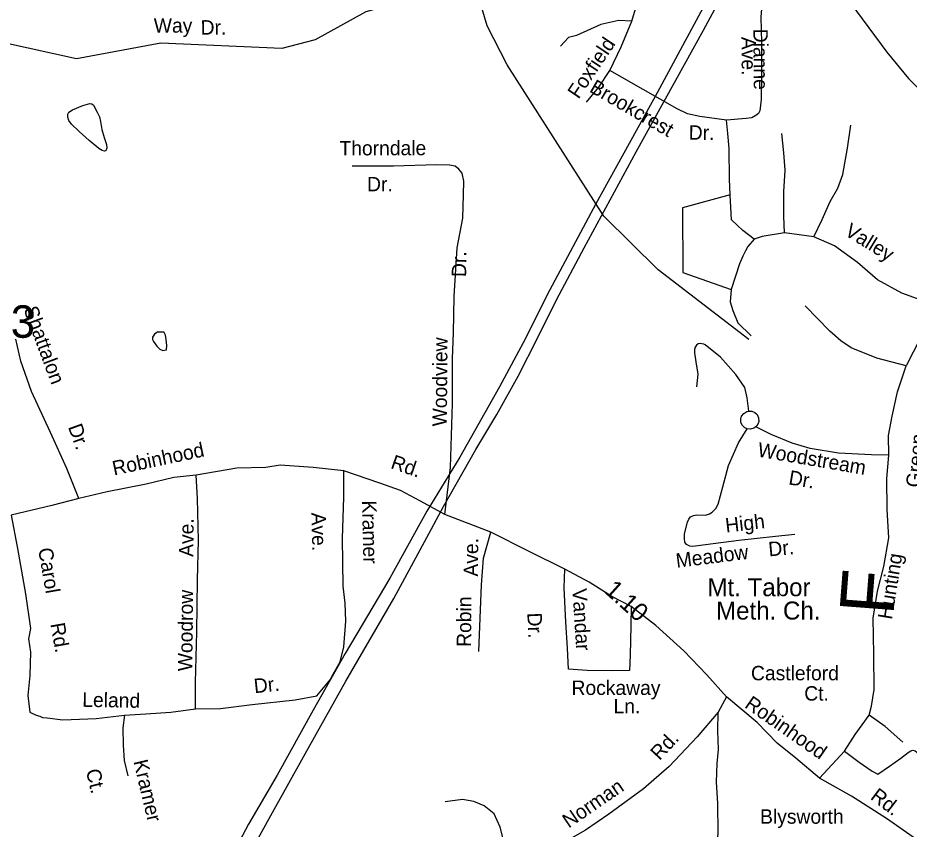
# Model space of a CAD drawing. Extents: x 1551653 to 1702041, y 811336 to 920032.
# Drawn here: x 1606474 to 1610530, y 864827 to 868518 of the extents above; entities that cross this region are included whole.
import ezdxf

# ---------------------------------------------------------------- set-up
doc = ezdxf.new("R2010")
doc.units = 0
for name, color, linetype in [('Old_Level_10', 7, 'Continuous'), ('Old_Level_11', 7, 'Continuous'), ('Old_Level_17', 7, 'Continuous'), ('Old_Level_22', 7, 'Continuous'), ('Old_Level_32', 7, 'Continuous'), ('Old_Level_35', 7, 'Continuous'), ('Old_Level_56', 7, 'Continuous'), ('Old_Level_59', 7, 'Continuous'), ('Old_Level_62', 7, 'Continuous'), ('Old_Level_8', 7, 'Continuous')]:
    doc.layers.add(name, color=color, linetype=linetype)

msp = doc.modelspace()

# ---------------------------------------------------------------- linework, layer by layer
at = {"layer": 'Old_Level_10'}
for p, q in [((1609285.914, 865684.138), (1609285.914, 865684.138)), ((1610440.028, 865301.367), (1610440.028, 865301.367)), ((1610314.336, 865103.319), (1610314.336, 865103.319))]:
    msp.add_line(p, q, dxfattribs=at)
at = {"layer": 'Old_Level_32'}
for points in [[(1606751.451, 866331.978), (1606696.627, 866467.541), (1606622.454, 866632.153), (1606536.308, 866818.237), (1606487.949, 866955.961), (1606465.629, 867056.462)], [(1610563.923, 864780.419), (1610427.893, 864875.222), (1610268.042, 864976.469), (1610122.66, 865059.209), (1610014.335, 865150.507), (1609929.648, 865217.687), (1609838.428, 865311.838), (1609698.746, 865428.814), (1609610.377, 865528.672), (1609504.715, 865638.286), (1609376.965, 865752.741), (1609264.689, 865840.667), (1609177.08, 865885.307), (1609074.457, 865950.928), (1608964.004, 866009.735), (1608800.795, 866090.729), (1608627.18, 866178.291), (1608416.991, 866257.967), (1608306.684, 866318.699), (1608215.498, 866367.912), (1608121.071, 866400.431), (1607958.038, 866457.683), (1607818.904, 866471.758), (1607667.82, 866483.17), (1607602.255, 866471.758), (1607471.164, 866469.746), (1607285.834, 866437.52), (1607184.132, 866426.871), (1607057.818, 866396.532), (1606880.447, 866361.028), (1606751.451, 866331.978)], [(1606751.451, 866331.978), (1606628.904, 866299.702), (1606443.864, 866255.575)]]:
    msp.add_lwpolyline(points, dxfattribs=at)
at = {"layer": 'Old_Level_35'}
for p, q in [((1610097.124, 867522.184), (1609962.859, 867539.707)), ((1609698.746, 865428.814), (1609661.545, 865359.549)), ((1610122.66, 865059.209), (1610235.638, 865181.206))]:
    msp.add_line(p, q, dxfattribs=at)
for points in [[(1610183.737, 868697.787), (1610290.398, 868548.596), (1610428.678, 868361.477), (1610528.038, 868242.453), (1610597.861, 868172.587), (1610643.607, 868126.812), (1610682.131, 868093.084), (1610730.285, 868064.173), (1610792.885, 868023.218)], [(1609268.783, 868502.581), (1609289.183, 868574.086), (1609306.518, 868683.925)], [(1609857.861, 868560.011), (1609855.851, 868521.808), (1609857.674, 868405.466), (1609858.675, 868267.566), (1609857.638, 868147.514), (1609851.181, 868095.614), (1609844.734, 868083.738), (1609832.927, 868073.774), (1609813.918, 868063.954), (1609788.822, 868060.06), (1609699.243, 868053.511)], [(1609268.783, 868502.581), (1609208.839, 868507), (1609126.799, 868487.657), (1609016.54, 868438.664), (1608980.323, 868428.995), (1608944.099, 868389.307)], [(1609168.616, 868278.514), (1609219.929, 868386.802), (1609268.783, 868502.581)], [(1609061.451, 868135.404), (1609118.052, 868202.894), (1609168.616, 868278.514)], [(1609699.243, 868053.511), (1609578.546, 868069.402), (1609522.281, 868081.466), (1609474.054, 868103.583), (1609319.325, 868192.054), (1609168.616, 868278.514)], [(1609716.553, 867712.775), (1609712.271, 867784.622), (1609711.309, 867924.524), (1609705.886, 867992.476), (1609699.243, 868053.511)], [(1610097.124, 867522.184), (1610135.068, 867601.039), (1610171.472, 867683.373), (1610205.904, 867743.108), (1610228.571, 867804.886), (1610249.415, 867924.734), (1610264.369, 868030.492)], [(1609962.859, 867539.707), (1609959.941, 867615.642), (1609959.941, 867726.625), (1609965.778, 867825.925), (1609959.941, 867904.78), (1609951.184, 867992.398)], [(1608416.991, 866257.967), (1608442.646, 866471.948), (1608451.861, 866763.39), (1608451.861, 866967.928), (1608456.775, 867085.47), (1608459.377, 867250.191), (1608473.87, 867471.406), (1608499.969, 867607.255), (1608502.922, 867713.259), (1608503.378, 867775.086), (1608495.707, 867811.264), (1608481.869, 867829.354), (1608463.946, 867843.527), (1608438.014, 867847.658), (1608380.028, 867850.036), (1608184.192, 867843.806), (1607996.273, 867843.222)], [(1609716.553, 867712.775), (1609498.914, 867653.233), (1609500.48, 867360.22), (1609719.684, 867281.875)], [(1609825.427, 867511.822), (1609773.361, 867550.896), (1609721.295, 867599.738), (1609716.553, 867712.775)], [(1609962.859, 867539.707), (1609861.487, 867523.498), (1609825.427, 867511.822)], [(1610655.517, 867214.992), (1610602.075, 867227.205), (1610496.998, 867265.173), (1610386.084, 867326.505), (1610295.601, 867405.361), (1610190.525, 867481.295), (1610097.124, 867522.184)], [(1609825.427, 867511.822), (1609796.713, 867478.35), (1609785.693, 867457.963), (1609773.138, 867434.566), (1609758.544, 867399.519), (1609719.684, 867281.875)], [(1609719.684, 867281.875), (1609716.553, 867225.466), (1609727.513, 867186.294), (1609750.999, 867129.885), (1609812.063, 867071.909)], [(1610517.43, 866935.147), (1610383.165, 866970.194), (1610266.413, 867016.923), (1610219.713, 867049.05), (1610170.094, 867092.858), (1610057.768, 867208.597)], [(1610655.517, 867214.992), (1610613.75, 867124.985), (1610517.43, 866935.147)], [(1609800.777, 866728.49), (1609793.795, 866788.667), (1609782.762, 866836.715), (1609741.932, 866895.376), (1609671.499, 866974.651), (1609602.582, 867029.877), (1609596.046, 867033.214), (1609587.283, 867035.192), (1609579.294, 867035.953), (1609570.659, 867034.53), (1609563.143, 867028.877), (1609556.758, 867020.002), (1609553.93, 867008.854), (1609553.848, 866994.848), (1609559.196, 866952.715), (1609568.064, 866896.705), (1609563.087, 866838.772)], [(1610438.473, 866528.848), (1610435.704, 866618.264), (1610453.217, 866705.881), (1610476.567, 866816.863), (1610517.43, 866935.147)], [(1609793.356, 866648.595), (1609783.234, 866652.805), (1609772.237, 866663.034), (1609765.118, 866677.184), (1609764.012, 866691.617), (1609767.696, 866705.547), (1609777.969, 866718.746), (1609791.535, 866726.676), (1609800.777, 866728.49)], [(1609800.777, 866728.49), (1609814.579, 866728.211), (1609828.267, 866722.329), (1609838.484, 866712.916), (1609845.396, 866698.569), (1609846.463, 866682.139), (1609841.997, 866669.222), (1609833.365, 866657.992)], [(1610010.104, 866166.933), (1609922.086, 866158.511), (1609755.81, 866139.472), (1609603.54, 866120.352), (1609545.567, 866113.321), (1609532.385, 866114.59), (1609517.739, 866122.491), (1609509.928, 866132.054), (1609507.444, 866147.714), (1609508.701, 866170.102), (1609521.598, 866223.868), (1609528.074, 866237.346), (1609536.086, 866247.589), (1609548.425, 866254.144), (1609564.291, 866257.021), (1609604.098, 866256.214), (1609622.011, 866261.454), (1609634.389, 866269.81), (1609651.135, 866286.477), (1609660.922, 866305.289), (1609682.542, 866384.695), (1609708.336, 866482.228), (1609754.051, 866585.357), (1609793.356, 866648.595)], [(1609833.365, 866657.992), (1609824.015, 866650.777), (1609808.92, 866646.479), (1609793.356, 866648.595)], [(1610438.473, 866528.848), (1610358.456, 866530.269), (1610208.716, 866537.109), (1610079.297, 866559.347), (1609997.929, 866582.811), (1609902.686, 866622.565), (1609833.365, 866657.992)], [(1610348.42, 865345.012), (1610359.273, 865386.813), (1610370.615, 865462.627), (1610369.657, 865622.534), (1610366.78, 865786.484), (1610386.898, 865910.145), (1610414.972, 866021.441), (1610437.452, 866153.058), (1610429.844, 866281.083), (1610428.518, 866422.989), (1610438.473, 866528.848)], [(1607283.022, 865374.163), (1607395.847, 865375.104), (1607540.119, 865394.589), (1607736.434, 865414.822), (1607834.659, 865433.04), (1607896.005, 865506.061), (1607908.728, 865531.618), (1607940.934, 865587.493), (1607958.038, 865655.968), (1607966.59, 865772.944), (1607963.739, 865855.683), (1607955.188, 865932.716), (1607952.337, 866149.55), (1607958.038, 866337.854), (1607958.038, 866457.683)], [(1607283.022, 865374.163), (1607283.022, 865493.992), (1607288.723, 865725.092), (1607291.536, 865961.056), (1607297.237, 866140.8), (1607291.536, 866331.956), (1607285.834, 866437.52)], [(1606443.864, 866255.575), (1606472.162, 866104.532), (1606509.894, 865896.847), (1606531.904, 865739.51), (1606522.471, 865692.309), (1606531.904, 865632.521), (1606528.759, 865525.532), (1606519.327, 865434.276), (1606528.759, 865358.755), (1606557.058, 865346.168), (1606575.227, 865340.58), (1606586.904, 865334.139), (1606608.438, 865333.651), (1606679.085, 865324.212), (1606830.611, 865330.434), (1606959.805, 865345.13)], [(1608571.464, 865635.668), (1608577.753, 865786.711), (1608584.041, 865937.754), (1608593.475, 866060.477), (1608627.18, 866178.291)], [(1609264.689, 865840.667), (1609263.107, 865752.849), (1609260.588, 865618.824), (1609257.369, 865548.85), (1609177.478, 865546.472), (1609065.46, 865548.542), (1608979.725, 865554.083), (1608975.467, 865650.024), (1608967.662, 865768.249), (1608960.621, 865924.279), (1608964.004, 866009.735)], [(1606959.805, 865345.13), (1607056.38, 865351.177), (1607171.209, 865359.451), (1607283.022, 865374.163)], [(1606959.805, 865345.13), (1606952.83, 865287.24), (1606953.03, 865208.391), (1606958.03, 865139.251), (1606974.618, 865069.077)], [(1609661.545, 865359.549), (1609565.42, 865247.437), (1609439.003, 865111.722), (1609321.674, 865009.845), (1609163.259, 864894.993), (1609058.141, 864822.887), (1608969.87, 864772.447), (1608890.812, 864742.034), (1608814.23, 864715.371), (1608701.845, 864689.436)], [(1609627.106, 864321.248), (1609627.106, 864499.074), (1609653.927, 864703.742), (1609661.02, 864808.705), (1609659.58, 864944.81), (1609653.842, 865041.289), (1609657.194, 865125.169), (1609662.3, 865189.638), (1609659.806, 865273.736), (1609661.545, 865359.549)], [(1610235.638, 865181.206), (1610285.025, 865258.247), (1610348.42, 865345.012)], [(1610502.012, 865222.227), (1610421.419, 865293.703), (1610348.42, 865345.012)], [(1610235.638, 865181.206), (1610302.676, 865132.02), (1610361.872, 865090.797), (1610387.393, 865076.469), (1610440.172, 865113.421), (1610492.751, 865150.376), (1610525.287, 865175.931), (1610537.642, 865183.283), (1610547.291, 865185.488), (1610557.839, 865182.673), (1610565.129, 865177.122), (1610594.243, 865132.506), (1610646.992, 865059.596), (1610689.663, 864992.893), (1610742.212, 864919.987)], [(1608701.845, 864689.436), (1608692.899, 864741.647), (1608668.597, 864835.994), (1608641.813, 864896.568), (1608596.534, 864933.307), (1608549.9, 864952.664), (1608497.243, 864961.138), (1608418.985, 864950.518)]]:
    msp.add_lwpolyline(points, dxfattribs=at)
at = {"layer": 'Old_Level_56'}
for points in [[(1607496.713, 864655.656), (1607618.042, 864875.718), (1607782.474, 865168.949), (1607967.68, 865499.779), (1608185.226, 865875.975), (1608335.534, 866153.485), (1608411.83, 866294.216), (1608557.771, 866553.802), (1608654.073, 866714.136), (1608750.861, 866888.473), (1608840.448, 867064.237), (1608925.254, 867234.801), (1609051.723, 867471.176), (1609288.534, 867908.429), (1609594.56, 868462.745), (1609945.554, 869112.606), (1610266.157, 869714.655), (1610623.269, 870370.396), (1610886.26, 870845.339), (1611186.319, 871391.575), (1611424.97, 871820.783), (1611637.033, 872202.305), (1611863.43, 872609.551)], [(1611793.237, 872582.36), (1611511.712, 872071.773), (1611073.255, 871293.012), (1610687.471, 870575.615), (1610413.991, 870066.866), (1610034.376, 869377.36), (1609728.428, 868817.039), (1609383.445, 868177.26), (1609104.043, 867672.632), (1608883.485, 867257.262), (1608784.13, 867059.62), (1608666.225, 866839.76), (1608485.222, 866518.851), (1608335.563, 866273.35), (1608166.886, 865968.2), (1607963.635, 865625.73), (1607817.733, 865368.145), (1607655.059, 865072.88), (1607523.652, 864849.219), (1607455.801, 864720.322)]]:
    msp.add_lwpolyline(points, dxfattribs=at)
at = {"layer": 'Old_Level_59'}
msp.add_lwpolyline([(1609800.853, 867054.738), (1609388.699, 867371.748), (1609141.713, 867616.375), (1608700.646, 868304.838), (1608609.542, 868481.391), (1608545.447, 868703.877), (1608295.668, 868611.801), (1608057.231, 868545.544), (1607826.714, 868417.822), (1607675.693, 868378.144), (1607125.641, 868402.545), (1606741.681, 868331.495), (1606417.699, 868403.775), (1606177.685, 868556.334), (1605911.63, 868617.542), (1605461.644, 868616.825), (1605320.67, 868685.312), (1605189.642, 868835.718), (1605075.633, 869038.309), (1604772.608, 869372.994)], dxfattribs=at)
at = {"layer": 'Old_Level_62'}
msp.add_line((1607111.903, 867090.417), (1607138.662, 867090.109), dxfattribs=at)
for points in [[(1606818.883, 868120.291), (1606835.595, 868088.61), (1606845.438, 868067.285), (1606849.949, 868046.985), (1606856.408, 868010.691), (1606867.173, 867973.884), (1606878.553, 867941.793), (1606879.374, 867925.799), (1606874.965, 867913.086), (1606868.608, 867911.548), (1606857.946, 867914.419), (1606843.695, 867923.646), (1606798.993, 867960.863), (1606753.164, 868000.848), (1606717.895, 868034.272), (1606705.9, 868051.393), (1606701.799, 868066.362), (1606702.004, 868079.691), (1606706.822, 868088.713), (1606722.919, 868100.196), (1606770.491, 868119.266), (1606801.967, 868128.493), (1606811.604, 868126.75), (1606818.883, 868120.291)], [(1607111.903, 867090.417), (1607096.729, 867078.626), (1607087.194, 867065.503), (1607087.809, 867054.533), (1607091.09, 867046.023), (1607106.161, 867024.185), (1607120.105, 867011.369), (1607133.843, 867004.5), (1607150.965, 867007.678), (1607152.606, 867028.081), (1607150.042, 867055.456), (1607146.864, 867074.115), (1607138.662, 867090.109)]]:
    msp.add_lwpolyline(points, dxfattribs=at)

# ---------------------------------------------------------------- texts
at = {"layer": 'Old_Level_10'}
for s, rotation, p in [('Way', 0.178053, (1607093.05, 868450.467)), ('Dr.', 0.178056, (1607306.132, 868442.091)), ('Dianne', 270.415753, (1609821.266, 868468.611)), ('Foxfield', 56.230842, (1609025.672, 868145.712)), ('Ave.', 270.415753, (1609767.184, 868431.699)), ('Brookcrest', 329.89355, (1609071.243, 868184.392)), ('Dr.', 359.18945, (1609527.032, 867964.225)), ('Thorndale', 0.178053, (1607937.956, 867892.24)), ('Dr.', 0.178056, (1608063.558, 867728.8)), ('Valley', 328.434533, (1610232.013, 867532.393)), ('Dr.', 89.513592, (1608514.388, 867338.679)), ('Woodview', 89.513592, (1608426.315, 866659.183)), ('Woodstream', 350.250331, (1609837.448, 866522.622)), ('Green', 84.628222, (1610580.864, 866379.404)), ('Dr.', 350.250331, (1609978.705, 866396.022)), ('Kramer', 271.235131, (1608040.611, 866321.944)), ('Ave.', 271.235131, (1607810.372, 866266.684)), ('High', 6.53195, (1609697.259, 866176.138)), ('Ave.', 89.431264, (1607272.984, 866065.504)), ('Ave.', 89.726106, (1608568.696, 865975.894)), ('Dr.', 5.465628, (1609892.698, 866067.604)), ('Carol', 279.823542, (1606566.484, 866101.836)), ('Meadow', 7.157225, (1609472.599, 866015.634)), ('Hunting', 80.759672, (1610451.6, 865778.013)), ('Woodrow', 89.379561, (1607268.15, 865544.904)), ('Vandar', 273.777136, (1608997.262, 865919.96)), ('Robin', 89.726106, (1608537.16, 865656.111)), ('Dr.', 272.583653, (1608792.642, 865810.677)), ('Rd.', 280.05055, (1606622.26, 865760.41)), ('Dr.', 5.884317, (1607551.609, 865445.111)), ('Leland', 358.923486, (1606767.09, 865383.668)), ('Rd.', 47.031442, (1609394.515, 865136.243)), ('Kramer', 283.299631, (1606999.966, 865135.23)), ('Ct.', 283.299631, (1606783.595, 865093.172)), ('Norman', 34.448372, (1608981.037, 864829.151))]:
    msp.add_text(s, height=65.6167, rotation=rotation, dxfattribs=at).set_placement(p)
for s, p in [('Castleford', (1609810.634, 865504.082)), ('Rockaway', (1608993.902, 865437.366)), ('Ct.', (1610053.039, 865411.801)), ('Ln.', (1609185.111, 865354.001)), ('Blysworth', (1609851.968, 864851.537))]:
    msp.add_text(s, height=65.6167, dxfattribs=at).set_placement(p)
at = {"layer": 'Old_Level_11'}
for s, rotation, p in [('Shattalon', 290.365164, (1606499.604, 867192.505)), ('Dr.', 290.019158, (1606701.78, 866657.206)), ('Robinhood', 11.965533, (1606911.861, 866435.706)), ('Rd.', 341.024819, (1608166.984, 866470.066)), ('Robinhood', 325.131464, (1609777.596, 865383.773)), ('Rd.', 322.944953, (1610349.819, 864966.454))]:
    msp.add_text(s, height=65.6167, rotation=rotation, dxfattribs=at).set_placement(p)
at = {"layer": 'Old_Level_17'}
msp.add_text('1.10', height=82.0208, rotation=318.141658, dxfattribs=at).set_placement((1609138.451, 865907.025))
at = {"layer": 'Old_Level_22'}
msp.add_text('F', height=246.062, rotation=85.604639, dxfattribs=at).set_placement((1610458.469, 865796.702))
for s, p in [('Mt. Tabor', (1609612.4, 865886.738)), ('Meth. Ch.', (1609651.446, 865780.475))]:
    msp.add_text(s, height=82.0208, dxfattribs=at).set_placement(p)
at = {"layer": 'Old_Level_8'}
msp.add_text('1393', height=147.6375, dxfattribs=at).set_placement((1606113.048, 867062.654))

doc.saveas('drawing.dxf')
